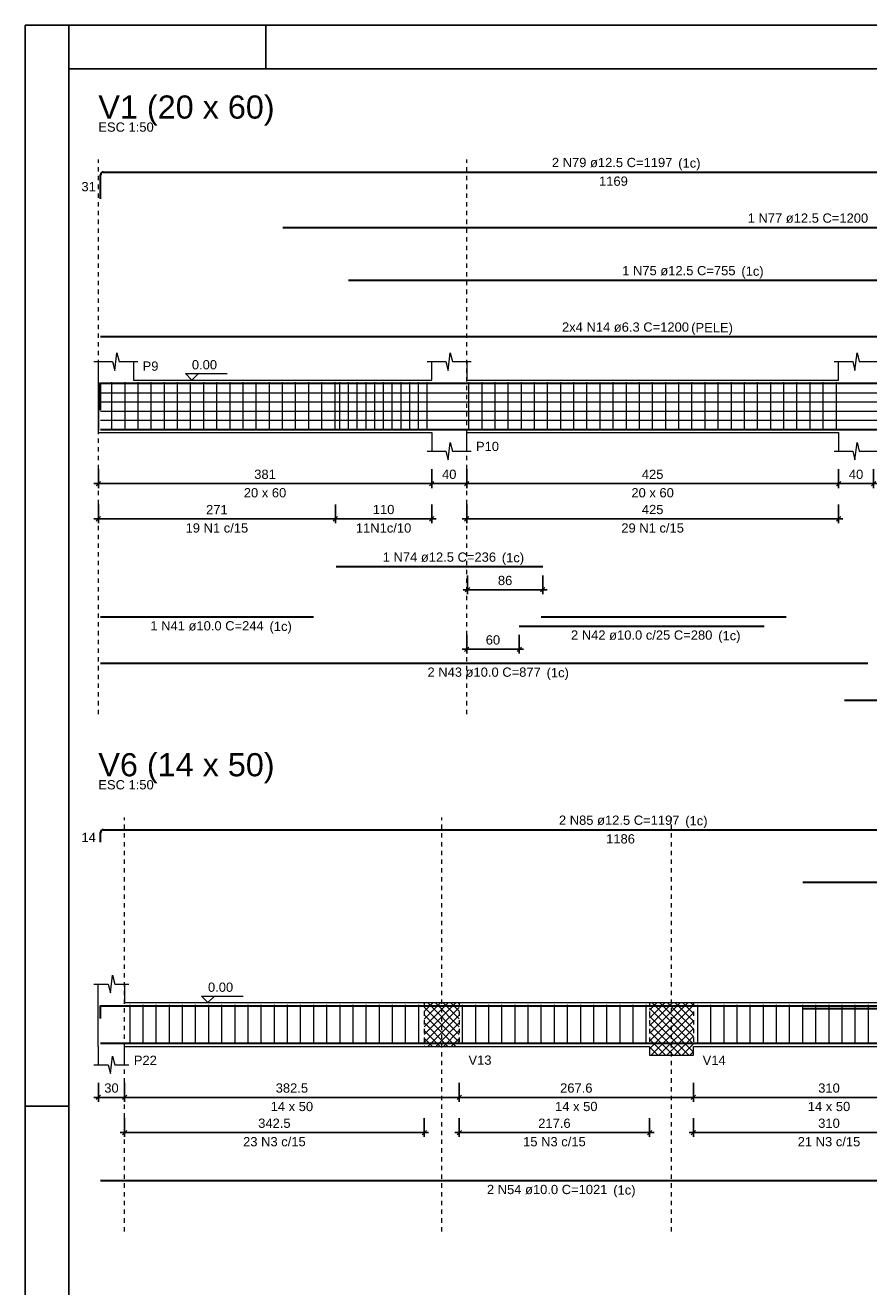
# Model space of a CAD drawing. Header units: millimetres. Extents: x 10 to 1250, y -62 to 528.
# Tile 839 of 909: x 790 to 810, y 99 to 128. Entities that reach past the tile are written whole.
import ezdxf

# ---------------------------------------------------------------- set-up
doc = ezdxf.new("R2010")
doc.units = ezdxf.units.MM
doc.header["$LTSCALE"] = 0.05
doc.linetypes.add('DOT', pattern=[6.35, 0, -6.35])
for name, color, linetype, lineweight in [('Descrição da armadura', 7, 'Continuous', 5), ('DT-Arm complementar', 5, 'Continuous', 5), ('DT-Barras na forma', 2, 'Continuous', 30), ('DT-Barras rebatidas', 2, 'Continuous', 30), ('DT-Cotas', 9, 'Continuous', 5), ('DT-Forma', 5, 'Continuous', 5), ('DT-Hachura intersecção vigas', 9, 'Continuous', 5), ('DT-Pontilhado', 9, 'DOT', 5), ('DT-Textos', 7, 'Continuous', 5), ('DT-Título', 3, 'Continuous', 20), ('Textos armaduras', 7, 'Continuous', 5)]:
    doc.layers.add(name, color=color, linetype=linetype, lineweight=lineweight)
doc.layers.add('FOLHA_PADRÃO', color=7, linetype='Continuous')
doc.styles.add('Arial', font='arial.ttf')
doc.styles.get("Standard").update_dxf_attribs({"font": 'arial.ttf'})
doc.dimstyles.new('UM_50.000000', dxfattribs={"dimtxt": 0.18, "dimasz": 0.1, "dimexe": 0.1, "dimexo": 0.2, "dimgap": 0.1, "dimtad": 1, "dimdec": 1, "dimlfac": 50, "dimzin": 0, "dimdsep": 46, "dimtxsty": 'Standard', "dimblk": 'OBLIQUE', "dimcen": 0.09, "dimdle": 0.1, "dimadec": 1, "dimazin": 2, "dimtfac": 1, "dimtdec": 1, "dimtofl": 0, "dimtmove": 0, "dimatfit": 3, "dimldrblk": 'OBLIQUE', "dimfxl": 1, "dimtolj": 1, "dimarcsym": 1})
pattern_1 = [(45, (770.54189, 53.9117), (-0.08838835, 0.08838835), []), (135, (770.54189, 53.9117), (-0.08838835, -0.08838835), [])]

# ---------------------------------------------------------------- blocks, each defined once
blk = doc.blocks.new('A1EST. 1500')
at = {"layer": 'FOLHA_PADRÃO', "color": 1, "linetype": 'Continuous'}
for p, q in [((0, 59.4), (0, 0)), ((150.008, 59.4), (0, 59.4)), ((1, 59.4), (1, 58.4)), ((5.5, 59.4), (5.5, 58.4))]:
    blk.add_line(p, q, dxfattribs=at)
at = {"layer": 'FOLHA_PADRÃO', "color": 1}
blk.add_line((1, 34.7), (0, 34.7), dxfattribs=at)
at = {"layer": 'FOLHA_PADRÃO', "color": 6, "linetype": 'Continuous'}
blk.add_lwpolyline([(149, 58.4), (149, 1), (1, 1), (1, 58.4), (149, 58.4)], dxfattribs=at)
blk = doc.blocks.new('_Oblique')
at = {"color": 0, "linetype": 'ByBlock', "lineweight": -2}
blk.add_line((-0.5, -0.5), (0.5, 0.5), dxfattribs=at)
blk = doc.blocks.new('*D1123')
at = {"layer": 'Defpoints', "color": 0, "transparency": 16777216}
for p in [(791.947, 103.96), (792.547, 103.96), (792.547, 103.43)]:
    blk.add_point(p, dxfattribs=at)
at = {"layer": 'DT-Cotas', "color": 0, "lineweight": -2, "transparency": 16777216}
for p, q in [((791.947, 103.76), (791.947, 103.33)), ((792.547, 103.76), (792.547, 103.33)), ((791.847, 103.43), (792.647, 103.43))]:
    blk.add_line(p, q, dxfattribs=at)
at = {"layer": 'DT-Cotas', "color": 0, "lineweight": -2, "transparency": 16777216, "xscale": 0.1, "yscale": 0.1, "zscale": 0.1, "rotation": 180}
blk.add_blockref('_Oblique', (791.947, 103.43), dxfattribs=at)
at = {"layer": 'DT-Cotas', "color": 0, "lineweight": -2, "transparency": 16777216, "xscale": 0.1, "yscale": 0.1, "zscale": 0.1}
blk.add_blockref('_Oblique', (792.547, 103.43), dxfattribs=at)
at = {"layer": 'DT-Cotas', "transparency": 16777216, "insert": (792.247, 103.642), "char_height": 0.2118, "attachment_point": 5, "rotation": 0.0057, "style": 'Arial'}
blk.add_mtext('\\A1;30', dxfattribs=at)
blk = doc.blocks.new('*D1124')
at = {"layer": 'Defpoints', "color": 0, "transparency": 16777216}
for p in [(792.547, 103.96), (800.196, 103.96), (800.196, 103.43)]:
    blk.add_point(p, dxfattribs=at)
at = {"layer": 'DT-Cotas', "color": 0, "lineweight": -2, "transparency": 16777216}
for p, q in [((792.547, 103.76), (792.547, 103.33)), ((800.196, 103.76), (800.196, 103.33)), ((792.447, 103.43), (800.296, 103.43))]:
    blk.add_line(p, q, dxfattribs=at)
at = {"layer": 'DT-Cotas', "color": 0, "lineweight": -2, "transparency": 16777216, "xscale": 0.1, "yscale": 0.1, "zscale": 0.1, "rotation": 180}
blk.add_blockref('_Oblique', (792.547, 103.43), dxfattribs=at)
at = {"layer": 'DT-Cotas', "color": 0, "lineweight": -2, "transparency": 16777216, "xscale": 0.1, "yscale": 0.1, "zscale": 0.1}
blk.add_blockref('_Oblique', (800.196, 103.43), dxfattribs=at)
at = {"layer": 'DT-Cotas', "transparency": 16777216, "insert": (796.371, 103.642), "char_height": 0.2118, "attachment_point": 5, "rotation": 0.0057, "style": 'Arial'}
blk.add_mtext('\\A1;382.5', dxfattribs=at)
blk = doc.blocks.new('*D1125')
at = {"layer": 'Defpoints', "color": 0, "transparency": 16777216}
for p in [(800.196, 103.96), (805.549, 103.96), (805.549, 103.43)]:
    blk.add_point(p, dxfattribs=at)
at = {"layer": 'DT-Cotas', "color": 0, "lineweight": -2, "transparency": 16777216}
for p, q in [((800.196, 103.76), (800.196, 103.33)), ((805.549, 103.76), (805.549, 103.33)), ((800.096, 103.43), (805.649, 103.43))]:
    blk.add_line(p, q, dxfattribs=at)
at = {"layer": 'DT-Cotas', "color": 0, "lineweight": -2, "transparency": 16777216, "xscale": 0.1, "yscale": 0.1, "zscale": 0.1, "rotation": 180}
blk.add_blockref('_Oblique', (800.196, 103.43), dxfattribs=at)
at = {"layer": 'DT-Cotas', "color": 0, "lineweight": -2, "transparency": 16777216, "xscale": 0.1, "yscale": 0.1, "zscale": 0.1}
blk.add_blockref('_Oblique', (805.549, 103.43), dxfattribs=at)
at = {"layer": 'DT-Cotas', "transparency": 16777216, "insert": (802.872, 103.642), "char_height": 0.2118, "attachment_point": 5, "rotation": 0.0057, "style": 'Arial'}
blk.add_mtext('\\A1;267.6', dxfattribs=at)
blk = doc.blocks.new('*D1126')
at = {"layer": 'Defpoints', "color": 0, "transparency": 16777216}
for p in [(805.549, 103.96), (811.749, 103.96), (811.749, 103.43)]:
    blk.add_point(p, dxfattribs=at)
at = {"layer": 'DT-Cotas', "color": 0, "lineweight": -2, "transparency": 16777216}
for p, q in [((805.549, 103.76), (805.549, 103.33)), ((811.749, 103.76), (811.749, 103.33)), ((805.449, 103.43), (811.849, 103.43))]:
    blk.add_line(p, q, dxfattribs=at)
at = {"layer": 'DT-Cotas', "color": 0, "lineweight": -2, "transparency": 16777216, "xscale": 0.1, "yscale": 0.1, "zscale": 0.1, "rotation": 180}
blk.add_blockref('_Oblique', (805.549, 103.43), dxfattribs=at)
at = {"layer": 'DT-Cotas', "color": 0, "lineweight": -2, "transparency": 16777216, "xscale": 0.1, "yscale": 0.1, "zscale": 0.1}
blk.add_blockref('_Oblique', (811.749, 103.43), dxfattribs=at)
at = {"layer": 'DT-Cotas', "transparency": 16777216, "insert": (808.649, 103.642), "char_height": 0.2118, "attachment_point": 5, "rotation": 0.0057, "style": 'Arial'}
blk.add_mtext('\\A1;310', dxfattribs=at)
blk = doc.blocks.new('*D1129')
at = {"layer": 'Defpoints', "color": 0, "transparency": 16777216}
for p in [(792.547, 103.155), (799.396, 103.155), (799.396, 102.625)]:
    blk.add_point(p, dxfattribs=at)
at = {"layer": 'DT-Cotas', "color": 0, "lineweight": -2, "transparency": 16777216}
for p, q in [((792.547, 102.955), (792.547, 102.525)), ((799.396, 102.955), (799.396, 102.525)), ((792.447, 102.625), (799.496, 102.625))]:
    blk.add_line(p, q, dxfattribs=at)
at = {"layer": 'DT-Cotas', "color": 0, "lineweight": -2, "transparency": 16777216, "xscale": 0.1, "yscale": 0.1, "zscale": 0.1, "rotation": 180}
blk.add_blockref('_Oblique', (792.547, 102.625), dxfattribs=at)
at = {"layer": 'DT-Cotas', "color": 0, "lineweight": -2, "transparency": 16777216, "xscale": 0.1, "yscale": 0.1, "zscale": 0.1}
blk.add_blockref('_Oblique', (799.396, 102.625), dxfattribs=at)
at = {"layer": 'DT-Cotas', "transparency": 16777216, "insert": (795.971, 102.837), "char_height": 0.2118, "attachment_point": 5, "rotation": 0.0057, "style": 'Arial'}
blk.add_mtext('\\A1;342.5', dxfattribs=at)
blk = doc.blocks.new('*D1116')
at = {"layer": 'Defpoints', "color": 0, "transparency": 16777216}
for p in [(800.196, 103.155), (804.549, 103.155), (804.549, 102.625)]:
    blk.add_point(p, dxfattribs=at)
at = {"layer": 'DT-Cotas', "color": 0, "lineweight": -2, "transparency": 16777216}
for p, q in [((800.196, 102.955), (800.196, 102.525)), ((804.549, 102.955), (804.549, 102.525)), ((800.096, 102.625), (804.649, 102.625))]:
    blk.add_line(p, q, dxfattribs=at)
at = {"layer": 'DT-Cotas', "color": 0, "lineweight": -2, "transparency": 16777216, "xscale": 0.1, "yscale": 0.1, "zscale": 0.1, "rotation": 180}
blk.add_blockref('_Oblique', (800.196, 102.625), dxfattribs=at)
at = {"layer": 'DT-Cotas', "color": 0, "lineweight": -2, "transparency": 16777216, "xscale": 0.1, "yscale": 0.1, "zscale": 0.1}
blk.add_blockref('_Oblique', (804.549, 102.625), dxfattribs=at)
at = {"layer": 'DT-Cotas', "transparency": 16777216, "insert": (802.372, 102.837), "char_height": 0.2118, "attachment_point": 5, "rotation": 0.0057, "style": 'Arial'}
blk.add_mtext('\\A1;217.6', dxfattribs=at)
blk = doc.blocks.new('*D1117')
at = {"layer": 'Defpoints', "color": 0, "transparency": 16777216}
for p in [(805.549, 103.155), (811.749, 103.155), (811.749, 102.625)]:
    blk.add_point(p, dxfattribs=at)
at = {"layer": 'DT-Cotas', "color": 0, "lineweight": -2, "transparency": 16777216}
for p, q in [((805.549, 102.955), (805.549, 102.525)), ((811.749, 102.955), (811.749, 102.525)), ((805.449, 102.625), (811.849, 102.625))]:
    blk.add_line(p, q, dxfattribs=at)
at = {"layer": 'DT-Cotas', "color": 0, "lineweight": -2, "transparency": 16777216, "xscale": 0.1, "yscale": 0.1, "zscale": 0.1, "rotation": 180}
blk.add_blockref('_Oblique', (805.549, 102.625), dxfattribs=at)
at = {"layer": 'DT-Cotas', "color": 0, "lineweight": -2, "transparency": 16777216, "xscale": 0.1, "yscale": 0.1, "zscale": 0.1}
blk.add_blockref('_Oblique', (811.749, 102.625), dxfattribs=at)
at = {"layer": 'DT-Cotas', "transparency": 16777216, "insert": (808.649, 102.837), "char_height": 0.2118, "attachment_point": 5, "rotation": 0.0057, "style": 'Arial'}
blk.add_mtext('\\A1;310', dxfattribs=at)
blk = doc.blocks.new('*D1295')
at = {"layer": 'Defpoints', "color": 0, "transparency": 16777216}
for p in [(791.947, 117.986), (799.567, 117.986), (799.567, 117.456)]:
    blk.add_point(p, dxfattribs=at)
at = {"layer": 'DT-Cotas', "color": 0, "lineweight": -2, "transparency": 16777216}
for p, q in [((791.947, 117.786), (791.947, 117.356)), ((799.567, 117.786), (799.567, 117.356)), ((791.847, 117.456), (799.667, 117.456))]:
    blk.add_line(p, q, dxfattribs=at)
at = {"layer": 'DT-Cotas', "color": 0, "lineweight": -2, "transparency": 16777216, "xscale": 0.1, "yscale": 0.1, "zscale": 0.1, "rotation": 180}
blk.add_blockref('_Oblique', (791.947, 117.456), dxfattribs=at)
at = {"layer": 'DT-Cotas', "color": 0, "lineweight": -2, "transparency": 16777216, "xscale": 0.1, "yscale": 0.1, "zscale": 0.1}
blk.add_blockref('_Oblique', (799.567, 117.456), dxfattribs=at)
at = {"layer": 'DT-Cotas', "transparency": 16777216, "insert": (795.757, 117.668), "char_height": 0.2118, "attachment_point": 5, "rotation": 0.0057, "style": 'Arial'}
blk.add_mtext('\\A1;381', dxfattribs=at)
blk = doc.blocks.new('*D1296')
at = {"layer": 'Defpoints', "color": 0, "transparency": 16777216}
for p in [(799.567, 117.986), (800.367, 117.986), (800.367, 117.456)]:
    blk.add_point(p, dxfattribs=at)
at = {"layer": 'DT-Cotas', "color": 0, "lineweight": -2, "transparency": 16777216}
for p, q in [((799.567, 117.786), (799.567, 117.356)), ((800.367, 117.786), (800.367, 117.356)), ((799.467, 117.456), (800.467, 117.456))]:
    blk.add_line(p, q, dxfattribs=at)
at = {"layer": 'DT-Cotas', "color": 0, "lineweight": -2, "transparency": 16777216, "xscale": 0.1, "yscale": 0.1, "zscale": 0.1, "rotation": 180}
blk.add_blockref('_Oblique', (799.567, 117.456), dxfattribs=at)
at = {"layer": 'DT-Cotas', "color": 0, "lineweight": -2, "transparency": 16777216, "xscale": 0.1, "yscale": 0.1, "zscale": 0.1}
blk.add_blockref('_Oblique', (800.367, 117.456), dxfattribs=at)
at = {"layer": 'DT-Cotas', "transparency": 16777216, "insert": (799.967, 117.668), "char_height": 0.2118, "attachment_point": 5, "rotation": 0.0057, "style": 'Arial'}
blk.add_mtext('\\A1;40', dxfattribs=at)
blk = doc.blocks.new('*D1297')
at = {"layer": 'Defpoints', "color": 0, "transparency": 16777216}
for p in [(800.367, 117.986), (808.867, 117.986), (808.867, 117.456)]:
    blk.add_point(p, dxfattribs=at)
at = {"layer": 'DT-Cotas', "color": 0, "lineweight": -2, "transparency": 16777216}
for p, q in [((800.367, 117.786), (800.367, 117.356)), ((808.867, 117.786), (808.867, 117.356)), ((800.267, 117.456), (808.967, 117.456))]:
    blk.add_line(p, q, dxfattribs=at)
at = {"layer": 'DT-Cotas', "color": 0, "lineweight": -2, "transparency": 16777216, "xscale": 0.1, "yscale": 0.1, "zscale": 0.1, "rotation": 180}
blk.add_blockref('_Oblique', (800.367, 117.456), dxfattribs=at)
at = {"layer": 'DT-Cotas', "color": 0, "lineweight": -2, "transparency": 16777216, "xscale": 0.1, "yscale": 0.1, "zscale": 0.1}
blk.add_blockref('_Oblique', (808.867, 117.456), dxfattribs=at)
at = {"layer": 'DT-Cotas', "transparency": 16777216, "insert": (804.617, 117.668), "char_height": 0.2118, "attachment_point": 5, "rotation": 0.0057, "style": 'Arial'}
blk.add_mtext('\\A1;425', dxfattribs=at)
blk = doc.blocks.new('*D1298')
at = {"layer": 'Defpoints', "color": 0, "transparency": 16777216}
for p in [(808.867, 117.986), (809.667, 117.986), (809.667, 117.456)]:
    blk.add_point(p, dxfattribs=at)
at = {"layer": 'DT-Cotas', "color": 0, "lineweight": -2, "transparency": 16777216}
for p, q in [((808.867, 117.786), (808.867, 117.356)), ((809.667, 117.786), (809.667, 117.356)), ((808.767, 117.456), (809.767, 117.456))]:
    blk.add_line(p, q, dxfattribs=at)
at = {"layer": 'DT-Cotas', "color": 0, "lineweight": -2, "transparency": 16777216, "xscale": 0.1, "yscale": 0.1, "zscale": 0.1, "rotation": 180}
blk.add_blockref('_Oblique', (808.867, 117.456), dxfattribs=at)
at = {"layer": 'DT-Cotas', "color": 0, "lineweight": -2, "transparency": 16777216, "xscale": 0.1, "yscale": 0.1, "zscale": 0.1}
blk.add_blockref('_Oblique', (809.667, 117.456), dxfattribs=at)
at = {"layer": 'DT-Cotas', "transparency": 16777216, "insert": (809.267, 117.668), "char_height": 0.2118, "attachment_point": 5, "rotation": 0.0057, "style": 'Arial'}
blk.add_mtext('\\A1;40', dxfattribs=at)
blk = doc.blocks.new('*D1302')
at = {"layer": 'Defpoints', "color": 0, "transparency": 16777216}
for p in [(797.367, 117.181), (799.567, 117.181), (799.567, 116.651)]:
    blk.add_point(p, dxfattribs=at)
at = {"layer": 'DT-Cotas', "color": 0, "lineweight": -2, "transparency": 16777216}
for p, q in [((797.367, 116.981), (797.367, 116.551)), ((799.567, 116.981), (799.567, 116.551)), ((797.267, 116.651), (799.667, 116.651))]:
    blk.add_line(p, q, dxfattribs=at)
at = {"layer": 'DT-Cotas', "color": 0, "lineweight": -2, "transparency": 16777216, "xscale": 0.1, "yscale": 0.1, "zscale": 0.1, "rotation": 180}
blk.add_blockref('_Oblique', (797.367, 116.651), dxfattribs=at)
at = {"layer": 'DT-Cotas', "color": 0, "lineweight": -2, "transparency": 16777216, "xscale": 0.1, "yscale": 0.1, "zscale": 0.1}
blk.add_blockref('_Oblique', (799.567, 116.651), dxfattribs=at)
at = {"layer": 'DT-Cotas', "transparency": 16777216, "insert": (798.467, 116.863), "char_height": 0.2118, "attachment_point": 5, "rotation": 0.0057, "style": 'Arial'}
blk.add_mtext('\\A1;110', dxfattribs=at)
blk = doc.blocks.new('*D1303')
at = {"layer": 'Defpoints', "color": 0, "transparency": 16777216}
for p in [(791.947, 117.181), (797.367, 117.181), (797.367, 116.651)]:
    blk.add_point(p, dxfattribs=at)
at = {"layer": 'DT-Cotas', "color": 0, "lineweight": -2, "transparency": 16777216}
for p, q in [((791.947, 116.981), (791.947, 116.551)), ((797.367, 116.981), (797.367, 116.551)), ((791.847, 116.651), (797.467, 116.651))]:
    blk.add_line(p, q, dxfattribs=at)
at = {"layer": 'DT-Cotas', "color": 0, "lineweight": -2, "transparency": 16777216, "xscale": 0.1, "yscale": 0.1, "zscale": 0.1, "rotation": 180}
blk.add_blockref('_Oblique', (791.947, 116.651), dxfattribs=at)
at = {"layer": 'DT-Cotas', "color": 0, "lineweight": -2, "transparency": 16777216, "xscale": 0.1, "yscale": 0.1, "zscale": 0.1}
blk.add_blockref('_Oblique', (797.367, 116.651), dxfattribs=at)
at = {"layer": 'DT-Cotas', "transparency": 16777216, "insert": (794.657, 116.863), "char_height": 0.2118, "attachment_point": 5, "rotation": 0.0057, "style": 'Arial'}
blk.add_mtext('\\A1;271', dxfattribs=at)
blk = doc.blocks.new('*D1304')
at = {"layer": 'Defpoints', "color": 0, "transparency": 16777216}
for p in [(800.367, 117.181), (808.867, 117.181), (808.867, 116.651)]:
    blk.add_point(p, dxfattribs=at)
at = {"layer": 'DT-Cotas', "color": 0, "lineweight": -2, "transparency": 16777216}
for p, q in [((800.367, 116.981), (800.367, 116.551)), ((808.867, 116.981), (808.867, 116.551)), ((800.267, 116.651), (808.967, 116.651))]:
    blk.add_line(p, q, dxfattribs=at)
at = {"layer": 'DT-Cotas', "color": 0, "lineweight": -2, "transparency": 16777216, "xscale": 0.1, "yscale": 0.1, "zscale": 0.1, "rotation": 180}
blk.add_blockref('_Oblique', (800.367, 116.651), dxfattribs=at)
at = {"layer": 'DT-Cotas', "color": 0, "lineweight": -2, "transparency": 16777216, "xscale": 0.1, "yscale": 0.1, "zscale": 0.1}
blk.add_blockref('_Oblique', (808.867, 116.651), dxfattribs=at)
at = {"layer": 'DT-Cotas', "transparency": 16777216, "insert": (804.617, 116.863), "char_height": 0.2118, "attachment_point": 5, "rotation": 0.0057, "style": 'Arial'}
blk.add_mtext('\\A1;425', dxfattribs=at)
blk = doc.blocks.new('*D1293')
at = {"layer": 'Defpoints', "color": 0, "transparency": 16777216}
for p in [(800.367, 114.201), (801.567, 114.201), (800.367, 113.672)]:
    blk.add_point(p, dxfattribs=at)
at = {"layer": 'DT-Cotas', "color": 0, "lineweight": -2, "transparency": 16777216}
for p, q in [((800.367, 114.001), (800.367, 113.572)), ((801.567, 114.001), (801.567, 113.572)), ((801.667, 113.672), (800.267, 113.672))]:
    blk.add_line(p, q, dxfattribs=at)
at = {"layer": 'DT-Cotas', "color": 0, "lineweight": -2, "transparency": 16777216, "xscale": 0.1, "yscale": 0.1, "zscale": 0.1, "rotation": 180}
blk.add_blockref('_Oblique', (800.367, 113.672), dxfattribs=at)
at = {"layer": 'DT-Cotas', "color": 0, "lineweight": -2, "transparency": 16777216, "xscale": 0.1, "yscale": 0.1, "zscale": 0.1}
blk.add_blockref('_Oblique', (801.567, 113.672), dxfattribs=at)
at = {"layer": 'DT-Cotas', "transparency": 16777216, "insert": (800.967, 113.883), "char_height": 0.2118, "attachment_point": 5, "rotation": 0.0057, "style": 'Arial'}
blk.add_mtext('\\A1;60', dxfattribs=at)
blk = doc.blocks.new('*D1305')
at = {"layer": 'Defpoints', "color": 0, "transparency": 16777216}
for p in [(800.385, 115.559), (802.105, 115.559), (802.105, 115.03)]:
    blk.add_point(p, dxfattribs=at)
at = {"layer": 'DT-Cotas', "color": 0, "lineweight": -2, "transparency": 16777216}
for p, q in [((800.385, 115.359), (800.385, 114.93)), ((802.105, 115.359), (802.105, 114.93)), ((800.285, 115.03), (802.205, 115.03))]:
    blk.add_line(p, q, dxfattribs=at)
at = {"layer": 'DT-Cotas', "color": 0, "lineweight": -2, "transparency": 16777216, "xscale": 0.1, "yscale": 0.1, "zscale": 0.1, "rotation": 180}
blk.add_blockref('_Oblique', (800.385, 115.03), dxfattribs=at)
at = {"layer": 'DT-Cotas', "color": 0, "lineweight": -2, "transparency": 16777216, "xscale": 0.1, "yscale": 0.1, "zscale": 0.1}
blk.add_blockref('_Oblique', (802.105, 115.03), dxfattribs=at)
at = {"layer": 'DT-Cotas', "transparency": 16777216, "insert": (801.245, 115.241), "char_height": 0.2118, "attachment_point": 5, "rotation": 0.0057, "style": 'Arial'}
blk.add_mtext('\\A1;86', dxfattribs=at)

msp = doc.modelspace()

# ---------------------------------------------------------------- hatches: boundary and pattern name
at = {"layer": 'DT-Hachura intersecção vigas', "linetype": 'Continuous'}
h = msp.add_hatch(dxfattribs=at)
h.set_pattern_fill('ANSI37', color=256, style=0)
h.set_pattern_definition(pattern_1)
h.paths.add_polyline_path([(799.3957, 104.595), (800.1957, 104.595), (800.1957, 105.595), (799.3957, 105.595), (799.3957, 104.595)])
h = msp.add_hatch(dxfattribs=at)
h.set_pattern_fill('ANSI37', color=256, style=0)
h.set_pattern_definition(pattern_1)
h.paths.add_polyline_path([(805.5485, 104.395), (805.5485, 104.595), (805.5485, 105.595), (804.5485, 105.595), (804.5485, 104.595), (804.5485, 104.395), (805.5485, 104.395)])

# ---------------------------------------------------------------- linework, layer by layer
at = {"layer": 'DT-Arm complementar'}
for p, q in [((791.9567, 118.6712), (791.9567, 119.7712)), ((792.2567, 118.6712), (792.2567, 119.7712)), ((792.5567, 118.6712), (792.5567, 119.7712)), ((792.8567, 118.6712), (792.8567, 119.7712)), ((793.1567, 118.6712), (793.1567, 119.7712)), ((793.4567, 118.6712), (793.4567, 119.7712)), ((793.7567, 118.6712), (793.7567, 119.7712)), ((794.0567, 118.6712), (794.0567, 119.7712)), ((794.3567, 118.6712), (794.3567, 119.7712)), ((794.6567, 118.6712), (794.6567, 119.7712)), ((794.9567, 118.6712), (794.9567, 119.7712)), ((795.2567, 118.6712), (795.2567, 119.7712)), ((795.5567, 118.6712), (795.5567, 119.7712)), ((795.8567, 118.6712), (795.8567, 119.7712)), ((796.1567, 118.6712), (796.1567, 119.7712)), ((796.4567, 118.6712), (796.4567, 119.7712)), ((796.7567, 118.6712), (796.7567, 119.7712)), ((797.0567, 118.6712), (797.0567, 119.7712)), ((797.3567, 118.6712), (797.3567, 119.7712)), ((797.4667, 118.6712), (797.4667, 119.7712)), ((797.6667, 118.6712), (797.6667, 119.7712)), ((797.8667, 118.6712), (797.8667, 119.7712)), ((798.0667, 118.6712), (798.0667, 119.7712)), ((798.2667, 118.6712), (798.2667, 119.7712)), ((798.4667, 118.6712), (798.4667, 119.7712)), ((798.6667, 118.6712), (798.6667, 119.7712)), ((798.8667, 118.6712), (798.8667, 119.7712)), ((799.0667, 118.6712), (799.0667, 119.7712)), ((799.2667, 118.6712), (799.2667, 119.7712)), ((799.4667, 118.6712), (799.4667, 119.7712)), ((800.4167, 118.6712), (800.4167, 119.7712)), ((800.7167, 118.6712), (800.7167, 119.7712)), ((801.0167, 118.6712), (801.0167, 119.7712)), ((801.3167, 118.6712), (801.3167, 119.7712)), ((801.6167, 118.6712), (801.6167, 119.7712)), ((801.9167, 118.6712), (801.9167, 119.7712)), ((802.2167, 118.6712), (802.2167, 119.7712)), ((802.5167, 118.6712), (802.5167, 119.7712)), ((802.8167, 118.6712), (802.8167, 119.7712)), ((803.1167, 118.6712), (803.1167, 119.7712)), ((803.4167, 118.6712), (803.4167, 119.7712)), ((803.7167, 118.6712), (803.7167, 119.7712)), ((804.0167, 118.6712), (804.0167, 119.7712)), ((804.3167, 118.6712), (804.3167, 119.7712)), ((804.6167, 118.6712), (804.6167, 119.7712)), ((804.9167, 118.6712), (804.9167, 119.7712)), ((805.2167, 118.6712), (805.2167, 119.7712)), ((805.5167, 118.6712), (805.5167, 119.7712)), ((805.8167, 118.6712), (805.8167, 119.7712)), ((806.1167, 118.6712), (806.1167, 119.7712)), ((806.4167, 118.6712), (806.4167, 119.7712)), ((806.7167, 118.6712), (806.7167, 119.7712)), ((807.0167, 118.6712), (807.0167, 119.7712)), ((807.3167, 118.6712), (807.3167, 119.7712)), ((807.6167, 118.6712), (807.6167, 119.7712)), ((807.9167, 118.6712), (807.9167, 119.7712)), ((808.2167, 118.6712), (808.2167, 119.7712)), ((808.5167, 118.6712), (808.5167, 119.7712)), ((808.8167, 118.6712), (808.8167, 119.7712)), ((791.9967, 119.5292), (827.2567, 119.5292)), ((791.9967, 119.3222), (827.2567, 119.3222)), ((791.9967, 119.1152), (827.2567, 119.1152)), ((791.9967, 118.9082), (827.2567, 118.9082)), ((792.6711, 104.645), (792.6711, 105.545)), ((792.9711, 104.645), (792.9711, 105.545)), ((793.2711, 104.645), (793.2711, 105.545)), ((793.5711, 104.645), (793.5711, 105.545)), ((793.8711, 104.645), (793.8711, 105.545)), ((794.1711, 104.645), (794.1711, 105.545)), ((794.4711, 104.645), (794.4711, 105.545)), ((794.7711, 104.645), (794.7711, 105.545)), ((795.0711, 104.645), (795.0711, 105.545)), ((795.3711, 104.645), (795.3711, 105.545)), ((795.6711, 104.645), (795.6711, 105.545)), ((795.9711, 104.645), (795.9711, 105.545)), ((796.2711, 104.645), (796.2711, 105.545)), ((796.5711, 104.645), (796.5711, 105.545)), ((796.8711, 104.645), (796.8711, 105.545)), ((797.1711, 104.645), (797.1711, 105.545)), ((797.4711, 104.645), (797.4711, 105.545)), ((797.7711, 104.645), (797.7711, 105.545)), ((798.0711, 104.645), (798.0711, 105.545)), ((798.3711, 104.645), (798.3711, 105.545)), ((798.6711, 104.645), (798.6711, 105.545)), ((798.9711, 104.645), (798.9711, 105.545)), ((799.2711, 104.645), (799.2711, 105.545)), ((800.2721, 104.645), (800.2721, 105.545)), ((800.5721, 104.645), (800.5721, 105.545)), ((800.8721, 104.645), (800.8721, 105.545)), ((801.1721, 104.645), (801.1721, 105.545)), ((801.4721, 104.645), (801.4721, 105.545)), ((801.7721, 104.645), (801.7721, 105.545)), ((802.0721, 104.645), (802.0721, 105.545)), ((802.3721, 104.645), (802.3721, 105.545)), ((802.6721, 104.645), (802.6721, 105.545)), ((802.9721, 104.645), (802.9721, 105.545)), ((803.2721, 104.645), (803.2721, 105.545)), ((803.5721, 104.645), (803.5721, 105.545)), ((803.8721, 104.645), (803.8721, 105.545)), ((804.1721, 104.645), (804.1721, 105.545)), ((804.4721, 104.645), (804.4721, 105.545)), ((805.6485, 104.645), (805.6485, 105.545)), ((805.9485, 104.645), (805.9485, 105.545)), ((806.2485, 104.645), (806.2485, 105.545)), ((806.5485, 104.645), (806.5485, 105.545)), ((806.8485, 104.645), (806.8485, 105.545)), ((807.1485, 104.645), (807.1485, 105.545)), ((807.4485, 104.645), (807.4485, 105.545)), ((807.7485, 104.645), (807.7485, 105.545)), ((808.0485, 104.645), (808.0485, 105.545)), ((808.3485, 104.645), (808.3485, 105.545)), ((808.6485, 104.645), (808.6485, 105.545)), ((808.9485, 104.645), (808.9485, 105.545)), ((809.2485, 104.645), (809.2485, 105.545)), ((809.5485, 104.645), (809.5485, 105.545))]:
    msp.add_line(p, q, dxfattribs=at)
at = {"layer": 'DT-Barras na forma'}
for points in [[(791.9967, 119.1371), (791.9967, 119.7487), (815.3852, 119.7487)], [(796.1667, 119.7487), (820.1667, 119.7487)], [(797.6667, 119.7487), (812.7667, 119.7487)], [(791.9967, 118.6912), (796.8667, 118.6912)], [(791.9967, 118.6912), (809.5339, 118.6912)], [(797.3795, 118.6937), (802.1053, 118.6937)], [(801.5667, 118.6912), (807.1667, 118.6912)], [(802.0667, 118.6912), (807.6667, 118.6912)], [(808.9996, 118.6912), (827.2567, 118.6912)], [(791.9965, 105.235), (791.9965, 105.5225), (815.709, 105.5225)], [(808.0485, 105.4575), (816.1485, 105.4575)], [(791.9965, 104.665), (812.4156, 104.665)]]:
    msp.add_lwpolyline(points, dxfattribs=at)
at = {"layer": 'DT-Barras rebatidas'}
for p, q in [((792.0592, 124.5777), (815.3852, 124.5777)), ((791.9967, 123.9662), (791.9967, 124.5152)), ((796.1667, 123.3069), (820.1667, 123.3069)), ((797.6667, 122.1067), (812.7667, 122.1067)), ((791.9967, 120.8167), (815.9967, 120.8167)), ((797.3795, 115.5591), (802.1053, 115.5591)), ((791.9967, 114.4128), (796.8667, 114.4128)), ((801.5667, 114.201), (807.1667, 114.201)), ((791.9967, 113.3538), (809.5339, 113.3538)), ((808.9996, 112.5066), (827.2567, 112.5066)), ((791.9965, 109.2592), (791.9965, 109.4842)), ((792.059, 109.5467), (815.709, 109.5467)), ((808.0485, 108.3465), (816.1485, 108.3465)), ((791.9965, 101.5304), (812.4156, 101.5304))]:
    msp.add_line(p, q, dxfattribs=at)
msp.add_lwpolyline([(802.0667, 114.4128), (807.6667, 114.4128)], dxfattribs=at)
for centre in [(792.0592, 124.5152), (792.059, 109.4842)]:
    msp.add_arc(centre, 0.0625, 90, 180, dxfattribs=at)
at = {"layer": 'DT-Forma'}
for p, q in [((791.8467, 120.2448), (792.2717, 120.2448)), ((791.9467, 119.8212), (791.9467, 120.2448)), ((792.2717, 120.2448), (792.3217, 120.0448)), ((792.3217, 120.0448), (792.3717, 120.4448)), ((792.3717, 120.4448), (792.4217, 120.2448)), ((792.4217, 120.2448), (792.8467, 120.2448)), ((792.7467, 120.2448), (792.7467, 119.8212)), ((799.4667, 120.2448), (799.8917, 120.2448)), ((799.5667, 119.8212), (799.5667, 120.2448)), ((799.8917, 120.2448), (799.9417, 120.0448)), ((799.9417, 120.0448), (799.9917, 120.4448)), ((799.9917, 120.4448), (800.0417, 120.2448)), ((800.0417, 120.2448), (800.4667, 120.2448)), ((800.3667, 120.2448), (800.3667, 119.8212)), ((808.7667, 120.2448), (809.1917, 120.2448)), ((808.8667, 119.8212), (808.8667, 120.2448)), ((809.1917, 120.2448), (809.2417, 120.0448)), ((809.2417, 120.0448), (809.2917, 120.4448)), ((809.2917, 120.4448), (809.3417, 120.2448)), ((809.3417, 120.2448), (809.7667, 120.2448)), ((792.7467, 119.8212), (799.5667, 119.8212)), ((800.3667, 119.8212), (808.8667, 119.8212)), ((791.9467, 118.6212), (792.7467, 118.6212)), ((792.7467, 118.6212), (799.5667, 118.6212)), ((799.5667, 118.6212), (799.5667, 118.1976)), ((800.3667, 118.1976), (800.3667, 118.6212)), ((800.3667, 118.6212), (808.8667, 118.6212)), ((808.8667, 118.6212), (808.8667, 118.1976)), ((799.9417, 117.9976), (799.9917, 118.3976)), ((799.9917, 118.3976), (800.0417, 118.1976)), ((809.2417, 117.9976), (809.2917, 118.3976)), ((809.2917, 118.3976), (809.3417, 118.1976)), ((799.4667, 118.1976), (799.8917, 118.1976)), ((799.8917, 118.1976), (799.9417, 117.9976)), ((800.0417, 118.1976), (800.4667, 118.1976)), ((808.7667, 118.1976), (809.1917, 118.1976)), ((809.1917, 118.1976), (809.2417, 117.9976)), ((809.3417, 118.1976), (809.7667, 118.1976)), ((792.2215, 105.8186), (792.2715, 106.2186)), ((792.2715, 106.2186), (792.3215, 106.0186)), ((791.8465, 106.0186), (792.1715, 106.0186)), ((791.9465, 105.595), (791.9465, 106.0186)), ((792.1715, 106.0186), (792.2215, 105.8186)), ((792.3215, 106.0186), (792.6465, 106.0186)), ((792.5465, 106.0186), (792.5465, 105.595)), ((792.5465, 105.595), (799.3957, 105.595)), ((799.3957, 105.595), (800.1957, 105.595)), ((800.1957, 105.595), (804.5485, 105.595)), ((804.5485, 105.595), (805.5485, 105.595)), ((805.5485, 105.595), (811.7485, 105.595)), ((791.9465, 104.595), (791.9465, 104.1714)), ((792.2215, 103.9714), (792.2715, 104.3714)), ((792.2715, 104.3714), (792.3215, 104.1714)), ((792.5465, 104.1714), (792.5465, 104.595)), ((792.5465, 104.595), (799.3957, 104.595)), ((799.3957, 104.595), (800.1957, 104.595)), ((800.1957, 104.595), (804.5485, 104.595)), ((804.5485, 104.595), (804.5485, 104.395)), ((804.5485, 104.395), (805.5485, 104.395)), ((805.5485, 104.395), (805.5485, 104.595)), ((805.5485, 104.595), (811.7485, 104.595)), ((791.8465, 104.1714), (792.1715, 104.1714)), ((792.1715, 104.1714), (792.2215, 103.9714)), ((792.3215, 104.1714), (792.6465, 104.1714))]:
    msp.add_line(p, q, dxfattribs=at)
at = {"layer": 'DT-Forma', "linetype": 'Continuous'}
for p, q in [((791.9467, 118.6212), (791.9467, 119.8212)), ((791.9465, 104.595), (791.9465, 105.595))]:
    msp.add_line(p, q, dxfattribs=at)
at = {"layer": 'DT-Pontilhado', "ltscale": 0.2}
for p, q in [((791.9467, 112.1889), (791.9467, 124.8601)), ((800.3667, 112.1889), (800.3667, 124.8601)), ((792.5465, 100.3655), (792.5465, 109.8291)), ((799.7957, 100.3655), (799.7957, 109.8291)), ((805.0485, 100.3655), (805.0485, 109.8291)), ((799.3957, 105.595), (799.3957, 104.595)), ((800.1957, 105.595), (800.1957, 104.595)), ((804.5485, 105.595), (804.5485, 104.595)), ((805.5485, 105.595), (805.5485, 104.595))]:
    msp.add_line(p, q, dxfattribs=at)
at = {"layer": 'DT-Textos'}
for points in [[(794.2327, 119.9695), (794.0845, 119.8212), (793.9362, 119.9695), (794.8893, 119.9695)], [(794.6013, 105.7433), (794.453, 105.595), (794.3047, 105.7433), (795.2578, 105.7433)]]:
    msp.add_lwpolyline(points, dxfattribs=at)

# ---------------------------------------------------------------- block references
msp.add_blockref('A1EST. 1500', (790.2755, 68.5322))

# ---------------------------------------------------------------- texts
at = {"layer": 'Descrição da armadura', "linetype": 'Continuous', "char_height": 0.2118, "attachment_point": 8, "line_spacing_factor": 0.798, "style": 'Arial'}
for s, insert, width in [('2 N79 ø12.5 C=1197', (803.6909, 124.6836), 5.524605), ('1 N77 ø12.5 C=1200', (808.1667, 123.4128), 5.524605), ('1 N75 ø12.5 C=755', (805.2167, 122.2126), 5.194653), ('2x4 N14 ø6.3 C=1200', (803.9967, 120.9226), 5.821244), ('19 N1 c/15', (794.6567, 116.3338), 2.869342), ('11N1c/10', (798.4667, 116.3338), 2.539679), ('29 N1 c/15', (804.6167, 116.3338), 2.869342), ('1 N74 ø12.5 C=236', (799.7424, 115.665), 5.194653), ('1 N41 ø10.0 C=244', (794.4317, 114.0951), 5.194653), ('2 N42 ø10.0 c/25 C=280', (804.3667, 113.8833), 6.480859), ('2 N43 ø10.0 C=877', (800.7653, 113.0361), 5.194653), ('2 N85 ø12.5 C=1197', (803.8528, 109.6526), 5.524605), ('23 N3 c/15', (795.9711, 102.3076), 2.869342), ('15 N3 c/15', (802.3721, 102.3076), 2.869342), ('21 N3 c/15', (808.6485, 102.3076), 2.869342), ('2 N54 ø10.0 C=1021', (802.2061, 101.2127), 5.524605)]:
    msp.add_mtext(s, dxfattribs=dict(at, insert=insert, width=width))
at = {"layer": 'DT-Textos', "char_height": 0.2118, "line_spacing_factor": 0.798, "style": 'Arial'}
for s, insert, width, attachment_point in [('ESC 1:50', (791.9467, 125.4955), 2.874069, 7), ('(1c)', (805.2019, 124.6135), 1.156382, 7), ('(1c)', (806.6449, 122.1425), 1.156382, 7), ('P9', (792.9585, 120.033), 0.821303, 7), ('0.00', (794.0845, 120.0648), 1.306872, 7), ('P10', (800.5785, 118.1976), 1.194742, 7), ('20 x 60', (795.7567, 117.1386), 2.202601, 8), ('20 x 60', (804.6167, 117.1386), 2.202601, 8), ('(1c)', (801.1699, 115.5955), 1.156382, 7), ('(1c)', (795.8599, 114.0255), 1.156382, 7), ('(1c)', (806.1159, 113.8135), 1.156382, 7), ('(1c)', (802.1929, 112.9665), 1.156382, 7), ('ESC 1:50', (791.9465, 110.4645), 2.874069, 7), ('(1c)', (805.3629, 109.5827), 1.156382, 7), ('0.00', (794.453, 105.8386), 1.306872, 7), ('P22', (792.7583, 104.1714), 1.194742, 7), ('V13', (800.4075, 104.1714), 1.194742, 7), ('V14', (805.7603, 104.1714), 1.194742, 7), ('14 x 50', (796.3711, 103.1124), 2.202601, 8), ('14 x 50', (802.8721, 103.1124), 2.202601, 8), ('14 x 50', (808.6485, 103.1124), 2.202601, 8), ('(1c)', (803.7169, 101.1427), 1.156382, 7)]:
    msp.add_mtext(s, dxfattribs=dict(at, insert=insert, width=width, attachment_point=attachment_point))
at = {"layer": 'DT-Textos', "linetype": 'Continuous', "insert": (805.4989, 120.8525), "char_height": 0.2118, "width": 2.16424, "attachment_point": 7, "line_spacing_factor": 0.798, "style": 'Arial'}
msp.add_mtext('(PELE)', dxfattribs=at)
at = {"layer": 'DT-Título', "char_height": 0.5295, "width": 8.534558, "attachment_point": 7, "line_spacing_factor": 0.798, "style": 'Arial'}
for s, insert in [('V1 (20 x 60)', (791.9469, 125.6385)), ('V6 (14 x 50)', (791.9469, 110.6077))]:
    msp.add_mtext(s, dxfattribs=dict(at, insert=insert))
at = {"layer": 'Textos armaduras', "linetype": 'Continuous', "char_height": 0.2118, "attachment_point": 7, "line_spacing_factor": 0.798, "style": 'Arial'}
for s, insert, width in [('31', (791.5609, 124.1348), 0.659905), ('1169', (803.3922, 124.26), 1.31981), ('14', (791.5606, 109.2658), 0.659905), ('1186', (803.554, 109.229), 1.31981)]:
    msp.add_mtext(s, dxfattribs=dict(at, insert=insert, width=width))

# ---------------------------------------------------------------- dimensions: what is measured, and where the dimension line sits
at = {"layer": 'DT-Cotas'}
for base, p1, p2, picture, middle in [((799.5667, 117.4563), (791.9467, 117.9858), (799.5667, 117.9858), '*D1295', (795.7567, 117.6681)), ((800.3667, 117.4563), (799.5667, 117.9858), (800.3667, 117.9858), '*D1296', (799.9667, 117.6681)), ((808.8667, 117.4563), (800.3667, 117.9858), (808.8667, 117.9858), '*D1297', (804.6167, 117.6681)), ((809.6667, 117.4563), (808.8667, 117.9858), (809.6667, 117.9858), '*D1298', (809.2667, 117.6681)), ((797.3667, 116.6515), (791.9467, 117.181), (797.3667, 117.181), '*D1303', (794.6567, 116.8633)), ((799.5667, 116.6515), (797.3667, 117.181), (799.5667, 117.181), '*D1302', (798.4667, 116.8633)), ((808.8667, 116.6515), (800.3667, 117.181), (808.8667, 117.181), '*D1304', (804.6167, 116.8633)), ((802.1053, 115.0296), (800.3853, 115.5591), (802.1053, 115.5591), '*D1305', (801.2453, 115.2414)), ((800.3667, 113.6715), (801.5667, 114.201), (800.3667, 114.201), '*D1293', (800.9667, 113.8833)), ((792.5465, 103.4301), (791.9465, 103.9596), (792.5465, 103.9596), '*D1123', (792.2465, 103.6419)), ((800.1957, 103.4301), (792.5465, 103.9596), (800.1957, 103.9596), '*D1124', (796.3711, 103.6419)), ((805.5485, 103.4301), (800.1957, 103.9596), (805.5485, 103.9596), '*D1125', (802.8721, 103.6419)), ((811.7485, 103.4301), (805.5485, 103.9596), (811.7485, 103.9596), '*D1126', (808.6485, 103.6419)), ((799.3957, 102.6253), (792.5465, 103.1548), (799.3957, 103.1548), '*D1129', (795.9711, 102.8371)), ((804.5485, 102.6253), (800.1957, 103.1548), (804.5485, 103.1548), '*D1116', (802.3721, 102.8371)), ((811.7485, 102.6253), (805.5485, 103.1548), (811.7485, 103.1548), '*D1117', (808.6485, 102.8371))]:
    dim = msp.add_linear_dim(base=base, p1=p1, p2=p2, dimstyle='UM_50.000000', override={"dimtxt": 0.2118, "dimasz": 0.1, "dimexe": 0.1, "dimexo": 0.2, "dimtad": 1, "dimtih": 0, "dimtoh": 0, "dimdec": 1, "dimlfac": 50, "dimzin": 8, "dimtxsty": 'Arial', "dimblk": 'Oblique', "dimblk1": 'Oblique', "dimblk2": 'Oblique', "dimsah": 1, "dimdle": 0.1, "dimse1": 0, "dimse2": 0, "dimclrt": 256, "dimadec": 1, "dimazin": 3, "dimtmove": 2, "dimldrblk": 'Oblique'}, dxfattribs=at)
    dim.commit()
    dim.dimension.update_dxf_attribs({"geometry": picture, "text_midpoint": middle, "dimtype": 160, "text_rotation": 0.00573})

doc.saveas('drawing.dxf')
